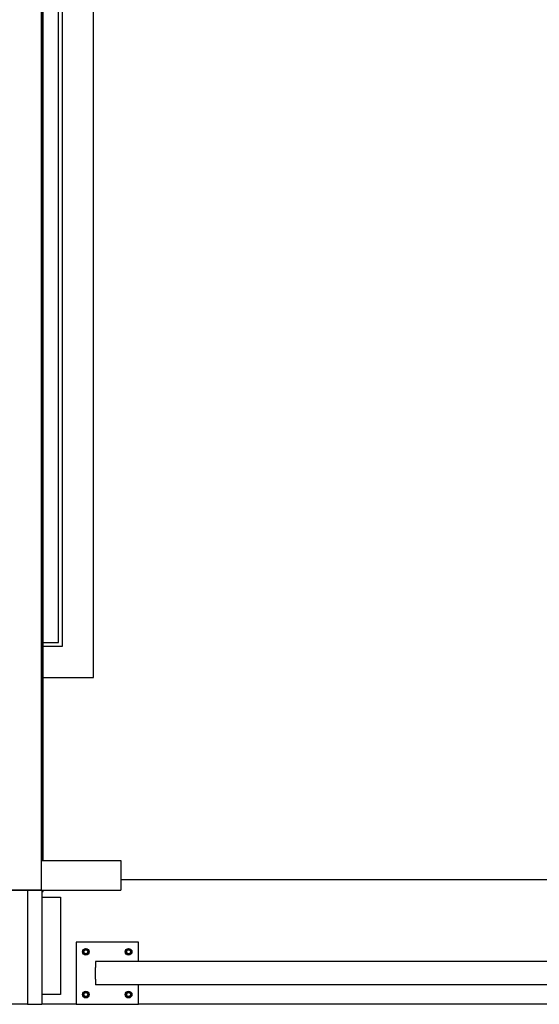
# Model space of a CAD drawing. Header units: inches. Extents: x 5 to 1128, y -85 to 748.
# Tile 617 of 656: x 565 to 599, y 556 to 619. Entities that reach past the tile are written whole.
import ezdxf

# ---------------------------------------------------------------- set-up
doc = ezdxf.new("R2010")
doc.units = ezdxf.units.IN
doc.header["$LTSCALE"] = 32
doc.header["$MEASUREMENT"] = 0
doc.layers.add('Visible (ANSI)', color=7, linetype='Continuous', lineweight=30)

msp = doc.modelspace()

# ---------------------------------------------------------------- linework, layer by layer
at = {"layer": 'Visible (ANSI)'}
for p, q in [((566.74313, 563.28978), (566.74313, 683.83978)), ((566.76313, 681.93978), (566.76313, 565.18978)), ((566.84313, 565.18978), (566.84313, 681.93978)), ((567.84313, 579.19978), (567.84313, 681.93978)), ((568.09313, 578.94978), (568.09313, 681.93978)), ((570.09313, 576.94978), (570.09313, 681.93978)), ((566.84313, 579.19978), (567.84313, 579.19978)), ((566.84313, 578.94978), (568.09313, 578.94978)), ((566.84313, 576.94978), (570.09313, 576.94978)), ((566.74313, 565.18978), (571.84313, 565.18978)), ((566.74313, 565.18978), (566.76313, 565.18978)), ((571.84313, 565.18978), (571.84313, 563.26978)), ((605.40563, 563.93978), (571.84313, 563.93978)), ((497.84313, 563.26978), (571.84313, 563.26978)), ((502.94313, 563.28978), (566.74313, 563.28978)), ((565.84313, 563.26978), (565.84313, 555.93978)), ((566.76313, 563.26978), (566.76313, 555.93978)), ((566.76313, 563.18978), (566.84313, 563.18978)), ((566.84313, 563.18978), (566.84313, 563.26978)), ((566.76313, 562.81478), (567.96813, 562.81478)), ((567.96813, 562.81478), (567.96813, 556.56478)), ((572.96813, 559.93978), (568.96813, 559.93978)), ((568.96813, 559.93978), (568.96813, 555.93978)), ((569.51513, 559.44988), (569.43713, 559.40485)), ((569.43713, 559.40485), (569.43713, 559.31478)), ((569.59313, 559.49491), (569.51513, 559.44988)), ((569.67113, 559.44988), (569.59313, 559.49491)), ((569.74913, 559.40485), (569.67113, 559.44988)), ((569.74913, 559.31478), (569.74913, 559.40485)), ((572.26513, 559.44988), (572.18713, 559.40485)), ((572.18713, 559.40485), (572.18713, 559.31478)), ((572.34313, 559.49491), (572.26513, 559.44988)), ((572.42113, 559.44988), (572.34313, 559.49491)), ((572.49913, 559.40485), (572.42113, 559.44988)), ((572.49913, 559.31478), (572.49913, 559.40485)), ((572.96813, 558.68978), (572.96813, 559.93978)), ((569.43713, 559.31478), (569.43713, 559.22471)), ((569.43713, 559.22471), (569.51513, 559.17968)), ((569.51513, 559.17968), (569.59313, 559.13465)), ((569.59313, 559.13465), (569.67113, 559.17968)), ((569.67113, 559.17968), (569.74913, 559.22471)), ((569.74913, 559.22471), (569.74913, 559.31478)), ((602.17963, 558.68978), (570.21813, 558.68978)), ((570.21813, 558.68978), (570.21813, 558.31478)), ((572.18713, 559.31478), (572.18713, 559.22471)), ((572.18713, 559.22471), (572.26513, 559.17968)), ((572.26513, 559.17968), (572.34313, 559.13465)), ((572.34313, 559.13465), (572.42113, 559.17968)), ((572.42113, 559.17968), (572.49913, 559.22471)), ((572.49913, 559.22471), (572.49913, 559.31478)), ((570.21813, 557.56478), (570.21813, 558.31478)), ((570.21813, 557.56478), (570.21813, 557.18978)), ((602.17963, 557.18978), (570.21813, 557.18978)), ((572.96813, 555.93978), (572.96813, 557.18978)), ((567.96813, 556.56478), (566.76313, 556.56478)), ((569.51513, 556.69988), (569.43713, 556.65485)), ((569.43713, 556.65485), (569.43713, 556.56478)), ((569.43713, 556.56478), (569.43713, 556.47471)), ((569.43713, 556.47471), (569.51513, 556.42968)), ((569.59313, 556.74491), (569.51513, 556.69988)), ((569.51513, 556.42968), (569.59313, 556.38465)), ((569.67113, 556.69988), (569.59313, 556.74491)), ((569.59313, 556.38465), (569.67113, 556.42968)), ((569.74913, 556.65485), (569.67113, 556.69988)), ((569.67113, 556.42968), (569.74913, 556.47471)), ((569.74913, 556.56478), (569.74913, 556.65485)), ((569.74913, 556.47471), (569.74913, 556.56478)), ((572.26513, 556.69988), (572.18713, 556.65485)), ((572.18713, 556.65485), (572.18713, 556.56478)), ((572.18713, 556.56478), (572.18713, 556.47471)), ((572.18713, 556.47471), (572.26513, 556.42968)), ((572.34313, 556.74491), (572.26513, 556.69988)), ((572.26513, 556.42968), (572.34313, 556.38465)), ((572.42113, 556.69988), (572.34313, 556.74491)), ((572.34313, 556.38465), (572.42113, 556.42968)), ((572.49913, 556.65485), (572.42113, 556.69988)), ((572.42113, 556.42968), (572.49913, 556.47471)), ((572.49913, 556.56478), (572.49913, 556.65485)), ((572.49913, 556.47471), (572.49913, 556.56478)), ((565.84313, 555.93978), (503.84313, 555.93978)), ((565.84313, 555.93978), (566.76313, 555.93978)), ((568.96813, 555.93978), (566.76313, 555.93978)), ((568.96813, 555.93978), (572.96813, 555.93978)), ((599.42963, 555.93978), (572.96813, 555.93978))]:
    msp.add_line(p, q, dxfattribs=at)
for centre, radius in [((569.59313, 559.31478), 0.216), ((569.59313, 559.31478), 0.1248), ((572.34313, 559.31478), 0.216), ((572.34313, 559.31478), 0.1248), ((569.59313, 556.56478), 0.216), ((569.59313, 556.56478), 0.1248), ((572.34313, 556.56478), 0.216), ((572.34313, 556.56478), 0.1248)]:
    msp.add_circle(centre, radius, dxfattribs=at)
for centre, start, end in [((569.59313, 559.31478), 120, 180), ((569.59313, 559.31478), 60, 120), ((569.59313, 559.31478), 0, 60), ((572.34313, 559.31478), 120, 180), ((572.34313, 559.31478), 60, 120), ((572.34313, 559.31478), 0, 60), ((569.59313, 559.31478), 180, 240), ((569.59313, 559.31478), 240, 300), ((569.59313, 559.31478), 300, 0), ((572.34313, 559.31478), 180, 240), ((572.34313, 559.31478), 240, 300), ((572.34313, 559.31478), 300, 0), ((569.59313, 556.56478), 120, 180), ((569.59313, 556.56478), 180, 240), ((569.59313, 556.56478), 60, 120), ((569.59313, 556.56478), 240, 300), ((569.59313, 556.56478), 0, 60), ((569.59313, 556.56478), 300, 0), ((572.34313, 556.56478), 120, 180), ((572.34313, 556.56478), 180, 240), ((572.34313, 556.56478), 60, 120), ((572.34313, 556.56478), 240, 300), ((572.34313, 556.56478), 0, 60), ((572.34313, 556.56478), 300, 0)]:
    msp.add_arc(centre, 0.156, start, end, dxfattribs=at)

doc.saveas('drawing.dxf')
